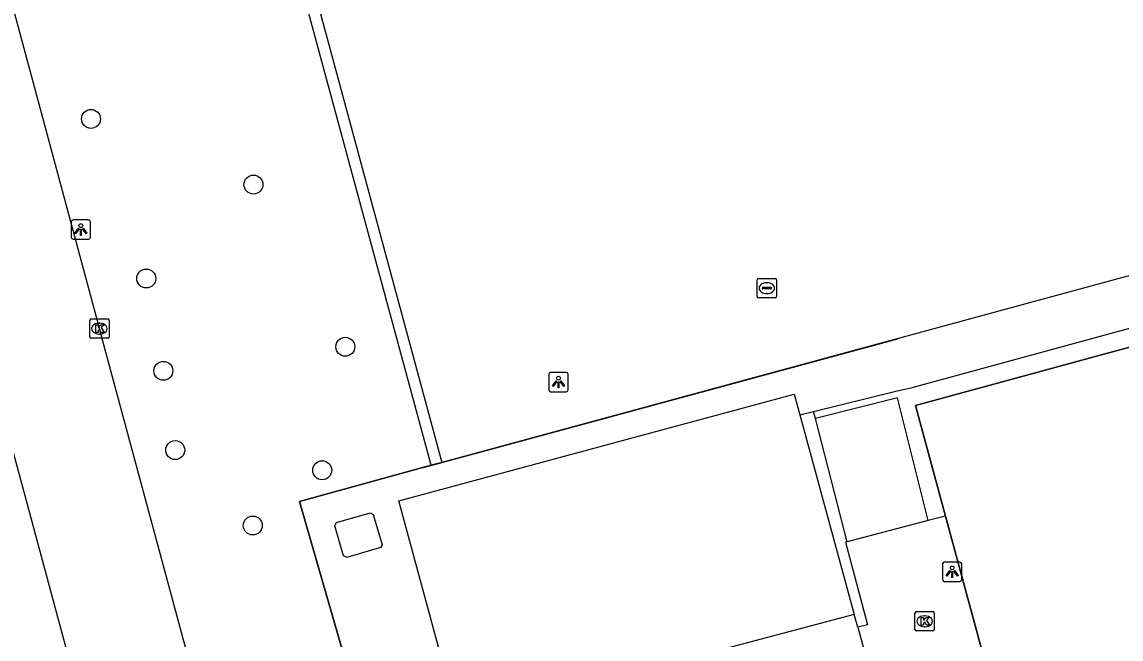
# Model space of a CAD drawing. Extents: x 159053 to 160041, y 380450 to 381422.
# Drawn here: x 159319.2 to 159375.9, y 380640.1 to 380672 of the extents above; entities that cross this region are included whole.
import ezdxf

# ---------------------------------------------------------------- set-up
doc = ezdxf.new("R2010")
doc.units = 0
for name, color, linetype in [('IMGEO_Boom', 7, 'Continuous'), ('IMGEO_Groenvoorziening', 7, 'Continuous'), ('IMGEO_Haag', 7, 'Continuous'), ('IMGEO_Hek', 7, 'Continuous'), ('IMGEO_Kolk', 7, 'Continuous'), ('IMGEO_Lichtpunt', 7, 'Continuous'), ('IMGEO_Pand', 7, 'Continuous'), ('IMGEO_Parkeervlak_open', 7, 'Continuous'), ('IMGEO_Rijbaan_lokaal_open', 7, 'Continuous'), ('IMGEO_Voetpad_gesloten', 7, 'Continuous'), ('IMGEO_Voetpad_open', 7, 'Continuous'), ('IMGEO_Waterleidingput', 7, 'Continuous')]:
    doc.layers.add(name, color=color, linetype=linetype)

msp = doc.modelspace()

# ---------------------------------------------------------------- linework, layer by layer
at = {"layer": 'IMGEO_Boom'}
for centre in [(159322.769, 380666.951), (159331.154, 380663.561), (159325.623, 380658.712), (159335.895, 380655.186), (159326.505, 380653.946), (159327.116, 380649.854), (159334.704, 380648.811), (159331.118, 380645.96)]:
    msp.add_circle(centre, 0.489, dxfattribs=at)
at = {"layer": 'IMGEO_Groenvoorziening'}
for points in [[(159431.07, 380733.488), (159430.441, 380735.043), (159430.149, 380734.961), (159429.419, 380738.062), (159425.677, 380751.487), (159420.181, 380750), (159320.913, 380723.061), (159340.883, 380649.218)], [(159340.334, 380649.069), (159320.218, 380723.367)], [(159442.302, 380674.072), (159442.108, 380674.784), (159441.608, 380676.617), (159340.883, 380649.218)], [(159341.718, 380635.941), (159338.658, 380647.242), (159359.061, 380652.747), (159359.351, 380651.681)], [(159359.351, 380651.681), (159360.058, 380651.853)], [(159359.351, 380651.681), (159362.159, 380641.363)], [(159361.794, 380645.121), (159360.155, 380651.478)], [(159340.334, 380649.069), (159333.536, 380647.191), (159345.241, 380606.531)], [(159340.883, 380649.218), (159340.334, 380649.069)]]:
    msp.add_lwpolyline(points, dxfattribs=at)
at = {"layer": 'IMGEO_Haag'}
for points in [[(159360.058, 380651.853), (159364.308, 380652.887), (159365.142, 380653.09), (159398.838, 380662.281), (159399.109, 380661.36), (159400.802, 380655.617)], [(159366.876, 380646.44), (159365.326, 380652.163), (159398.408, 380661.174), (159399.977, 380655.393)], [(159365.979, 380646.21), (159364.393, 380652.547), (159360.155, 380651.478)], [(159360.155, 380651.478), (159360.058, 380651.853)]]:
    msp.add_lwpolyline(points, dxfattribs=at)
at = {"layer": 'IMGEO_Hek'}
for points in [[(159340.334, 380649.069), (159320.218, 380723.367)], [(159441.608, 380676.617), (159340.883, 380649.218)], [(159398.408, 380661.174), (159365.326, 380652.163), (159366.876, 380646.44)], [(159339.938, 380648.951), (159364.415, 380655.604)], [(159345.241, 380606.531), (159333.536, 380647.191), (159340.334, 380649.069)], [(159340.883, 380649.218), (159340.334, 380649.069)], [(159366.876, 380646.44), (159373.163, 380623.225)]]:
    msp.add_lwpolyline(points, dxfattribs=at)
at = {"layer": 'IMGEO_Kolk'}
for p, q in [((159322.704, 380655.699), (159322.704, 380656.551)), ((159322.779, 380656.625), (159323.631, 380656.625)), ((159323.705, 380656.551), (159323.705, 380655.699)), ((159323.192, 380656.405), (159323.217, 380656.405)), ((159323.631, 380655.625), (159322.779, 380655.625)), ((159323.215, 380655.845), (159323.19, 380655.845)), ((159365.292, 380640.588), (159365.292, 380641.44)), ((159365.367, 380641.514), (159366.219, 380641.514)), ((159365.78, 380641.294), (159365.805, 380641.294)), ((159366.293, 380641.44), (159366.293, 380640.588)), ((159365.803, 380640.734), (159365.778, 380640.734)), ((159366.219, 380640.514), (159365.367, 380640.514))]:
    msp.add_line(p, q, dxfattribs=at)
for points in [[(159322.704, 380655.699), (159322.704, 380656.551)], [(159322.779, 380656.625), (159323.631, 380656.625)], [(159323.705, 380656.551), (159323.705, 380655.699)], [(159323.025, 380656.325), (159323.148, 380656.325), (159323.148, 380656.174), (159323.278, 380656.325), (159323.442, 380656.325), (159323.296, 380656.174), (159323.449, 380655.925), (159323.297, 380655.925), (159323.212, 380656.089), (159323.148, 380656.022), (159323.148, 380655.925), (159323.025, 380655.925), (159323.025, 380656.325)], [(159323.631, 380655.625), (159322.779, 380655.625)], [(159365.292, 380640.588), (159365.292, 380641.44)], [(159365.367, 380641.514), (159366.219, 380641.514)], [(159365.613, 380641.214), (159365.736, 380641.214), (159365.736, 380641.063), (159365.866, 380641.214), (159366.03, 380641.214), (159365.884, 380641.063), (159366.037, 380640.814), (159365.885, 380640.814), (159365.8, 380640.978), (159365.736, 380640.911), (159365.736, 380640.814), (159365.613, 380640.814), (159365.613, 380641.214)], [(159366.293, 380641.44), (159366.293, 380640.588)], [(159366.219, 380640.514), (159365.367, 380640.514)]]:
    msp.add_lwpolyline(points, dxfattribs=at)
for centre, start, end in [((159322.781, 380656.549), 91.552, 178.448), ((159322.781, 380656.549), 91.552, 178.448), ((159323.629, 380656.549), 1.552, 88.448), ((159323.629, 380656.549), 1.552, 88.448), ((159322.781, 380655.701), 181.552, 268.448), ((159322.781, 380655.701), 181.552, 268.448), ((159323.629, 380655.701), 271.552, 358.448), ((159323.629, 380655.701), 271.552, 358.448), ((159365.369, 380641.438), 91.552, 178.448), ((159365.369, 380641.438), 91.552, 178.448), ((159366.217, 380641.438), 1.552, 88.448), ((159366.217, 380641.438), 1.552, 88.448), ((159365.369, 380640.59), 181.552, 268.448), ((159365.369, 380640.59), 181.552, 268.448), ((159366.217, 380640.59), 271.552, 358.448), ((159366.217, 380640.59), 271.552, 358.448)]:
    msp.add_arc(centre, 0.0765, start, end, dxfattribs=at)
for centre, major_axis, ratio, start_param, end_param in [((159323.191, 380656.125), (-0.387, 0.002), 0.722429, 4.712389, 7.853982), ((159323.216, 380656.125), (-0.39, 0.002), 0.717154, 1.570796, 4.712389), ((159365.779, 380641.014), (-0.387, 0.002), 0.722429, 4.712389, 7.853982), ((159365.804, 380641.014), (-0.39, 0.002), 0.717154, 1.570796, 4.712389)]:
    msp.add_ellipse(centre, major_axis=major_axis, ratio=ratio, start_param=start_param, end_param=end_param, dxfattribs=at)
at = {"layer": 'IMGEO_Lichtpunt'}
for p, q in [((159321.748, 380661.645), (159321.748, 380660.838)), ((159321.748, 380661.645), (159321.748, 380660.838)), ((159322.65, 380661.74), (159321.842, 380661.74)), ((159322.65, 380661.74), (159321.842, 380661.74)), ((159322.744, 380660.838), (159322.744, 380661.645)), ((159322.744, 380660.838), (159322.744, 380661.645)), ((159321.842, 380660.744), (159322.65, 380660.744)), ((159321.842, 380660.744), (159322.65, 380660.744)), ((159346.399, 380653.767), (159346.399, 380652.96)), ((159346.399, 380653.767), (159346.399, 380652.96)), ((159347.301, 380653.862), (159346.493, 380653.862)), ((159347.301, 380653.862), (159346.493, 380653.862)), ((159347.395, 380652.96), (159347.395, 380653.767)), ((159347.395, 380652.96), (159347.395, 380653.767)), ((159346.493, 380652.866), (159347.301, 380652.866)), ((159346.493, 380652.866), (159347.301, 380652.866)), ((159366.714, 380643.974), (159366.714, 380643.167)), ((159366.714, 380643.974), (159366.714, 380643.167)), ((159367.616, 380644.069), (159366.808, 380644.069)), ((159367.616, 380644.069), (159366.808, 380644.069)), ((159367.71, 380643.167), (159367.71, 380643.974)), ((159367.71, 380643.167), (159367.71, 380643.974)), ((159366.808, 380643.073), (159367.616, 380643.073)), ((159366.808, 380643.073), (159367.616, 380643.073))]:
    msp.add_line(p, q, dxfattribs=at)
for points in [[(159322.122, 380661.309), (159322.161, 380661.281), (159321.973, 380661.019), (159321.935, 380661.046), (159322.122, 380661.309)], [(159322.224, 380661.261), (159322.271, 380661.261), (159322.271, 380660.939), (159322.224, 380660.939), (159322.224, 380661.261)], [(159322.334, 380661.281), (159322.372, 380661.308), (159322.559, 380661.046), (159322.52, 380661.018), (159322.334, 380661.281)], [(159346.773, 380653.431), (159346.812, 380653.403), (159346.624, 380653.141), (159346.586, 380653.168), (159346.773, 380653.431)], [(159346.875, 380653.383), (159346.922, 380653.383), (159346.922, 380653.061), (159346.875, 380653.061), (159346.875, 380653.383)], [(159346.985, 380653.403), (159347.023, 380653.43), (159347.21, 380653.168), (159347.171, 380653.14), (159346.985, 380653.403)], [(159367.088, 380643.638), (159367.127, 380643.61), (159366.939, 380643.348), (159366.901, 380643.375), (159367.088, 380643.638)], [(159367.19, 380643.59), (159367.237, 380643.59), (159367.237, 380643.268), (159367.19, 380643.268), (159367.19, 380643.59)], [(159367.3, 380643.61), (159367.338, 380643.637), (159367.525, 380643.375), (159367.486, 380643.347), (159367.3, 380643.61)]]:
    msp.add_lwpolyline(points, dxfattribs=at)
for centre in [(159322.247, 380661.443), (159346.898, 380653.565), (159367.213, 380643.772)]:
    msp.add_circle(centre, 0.0994, dxfattribs=at)
for centre, start, end in [((159321.842, 380661.645), 90, 180), ((159321.842, 380661.645), 90, 180), ((159322.65, 380661.645), 0, 90), ((159322.65, 380661.645), 0, 90), ((159321.842, 380660.838), 180, 270), ((159321.842, 380660.838), 180, 270), ((159322.65, 380660.838), 270, 0), ((159322.65, 380660.838), 270, 360), ((159346.493, 380653.767), 90, 180), ((159346.493, 380653.767), 90, 180), ((159347.301, 380653.767), 0, 90), ((159347.301, 380653.767), 0, 90), ((159346.493, 380652.96), 180, 270), ((159346.493, 380652.96), 180, 270), ((159347.301, 380652.96), 270, 0), ((159347.301, 380652.96), 270, 360), ((159366.808, 380643.974), 90, 180), ((159366.808, 380643.974), 90, 180), ((159367.616, 380643.974), 0, 90), ((159367.616, 380643.974), 0, 90), ((159366.808, 380643.167), 180, 270), ((159366.808, 380643.167), 180, 270), ((159367.616, 380643.167), 270, 0), ((159367.616, 380643.167), 270, 360)]:
    msp.add_arc(centre, 0.0946, start, end, dxfattribs=at)
at = {"layer": 'IMGEO_Pand'}
msp.add_lwpolyline([(159335.973, 380644.301), (159335.805, 380644.397), (159335.353, 380645.946), (159335.432, 380646.107), (159337.185, 380646.608), (159337.328, 380646.529), (159337.799, 380644.966), (159337.703, 380644.819), (159335.973, 380644.301)], dxfattribs=at)
at = {"layer": 'IMGEO_Parkeervlak_open'}
msp.add_lwpolyline([(159336.14, 380607.648), (159332.666, 380621.06), (159323.386, 380655.471), (159323.101, 380656.533), (159312.574, 380695.588)], dxfattribs=at)
at = {"layer": 'IMGEO_Rijbaan_lokaal_open'}
msp.add_lwpolyline([(159336.14, 380607.648), (159330.357, 380606.083), (159322, 380637.712), (159312.556, 380672.723), (159312.079, 380695.474), (159312.574, 380695.588)], dxfattribs=at)
at = {"layer": 'IMGEO_Voetpad_gesloten'}
for points in [[(159362.159, 380641.363), (159341.718, 380635.941)], [(159362.338, 380640.706), (159362.159, 380641.363)], [(159362.338, 380640.706), (159362.837, 380638.872), (159362.845, 380638.843)]]:
    msp.add_lwpolyline(points, dxfattribs=at)
at = {"layer": 'IMGEO_Voetpad_open'}
for points in [[(159365.979, 380646.21), (159361.794, 380645.121)], [(159366.876, 380646.44), (159365.979, 380646.21)], [(159373.163, 380623.225), (159366.876, 380646.44)], [(159361.794, 380645.121), (159361.702, 380645.097), (159362.838, 380640.836), (159362.338, 380640.706)]]:
    msp.add_lwpolyline(points, dxfattribs=at)
at = {"layer": 'IMGEO_Waterleidingput'}
for p, q in [((159357.223, 380658.715), (159358.075, 380658.715)), ((159357.148, 380657.789), (159357.148, 380658.641)), ((159357.407, 380658.209), (159357.407, 380658.221)), ((159357.845, 380658.172), (159357.447, 380658.172)), ((159357.45, 380658.258), (159357.848, 380658.258)), ((159357.636, 380658.495), (159357.661, 380658.495)), ((159357.891, 380658.221), (159357.891, 380658.209)), ((159358.149, 380658.641), (159358.149, 380657.789)), ((159358.075, 380657.715), (159357.223, 380657.715)), ((159357.659, 380657.935), (159357.634, 380657.935))]:
    msp.add_line(p, q, dxfattribs=at)
for points in [[(159357.223, 380658.715), (159358.075, 380658.715)], [(159357.148, 380657.789), (159357.148, 380658.641)], [(159358.149, 380658.641), (159358.149, 380657.789)], [(159358.075, 380657.715), (159357.223, 380657.715)]]:
    msp.add_lwpolyline(points, dxfattribs=at)
for centre, radius, start, end in [((159357.225, 380658.639), 0.0765, 91.552, 178.448), ((159357.225, 380658.639), 0.0765, 91.552, 178.448), ((159358.073, 380658.639), 0.0765, 1.552, 88.448), ((159358.073, 380658.639), 0.0765, 1.552, 88.448), ((159357.447, 380658.218), 0.0403, 85.8775, 175.7526), ((159357.444, 380658.208), 0.0366, 178.938, 274.7102), ((159357.848, 380658.215), 0.043, 264.8664, 352.4533), ((159357.852, 380658.22), 0.0386, 1.7309, 96.639), ((159357.225, 380657.791), 0.0765, 181.552, 268.448), ((159357.225, 380657.791), 0.0765, 181.552, 268.448), ((159358.073, 380657.791), 0.0765, 271.552, 358.448), ((159358.073, 380657.791), 0.0765, 271.552, 358.448)]:
    msp.add_arc(centre, radius, start, end, dxfattribs=at)
for centre, major_axis, ratio, start_param, end_param in [((159357.635, 380658.215), (-0.387, 0.002), 0.722429, 4.712389, 7.853982), ((159357.66, 380658.215), (-0.39, 0.002), 0.717154, 1.570796, 4.712389)]:
    msp.add_ellipse(centre, major_axis=major_axis, ratio=ratio, start_param=start_param, end_param=end_param, dxfattribs=at)

doc.saveas('drawing.dxf')
